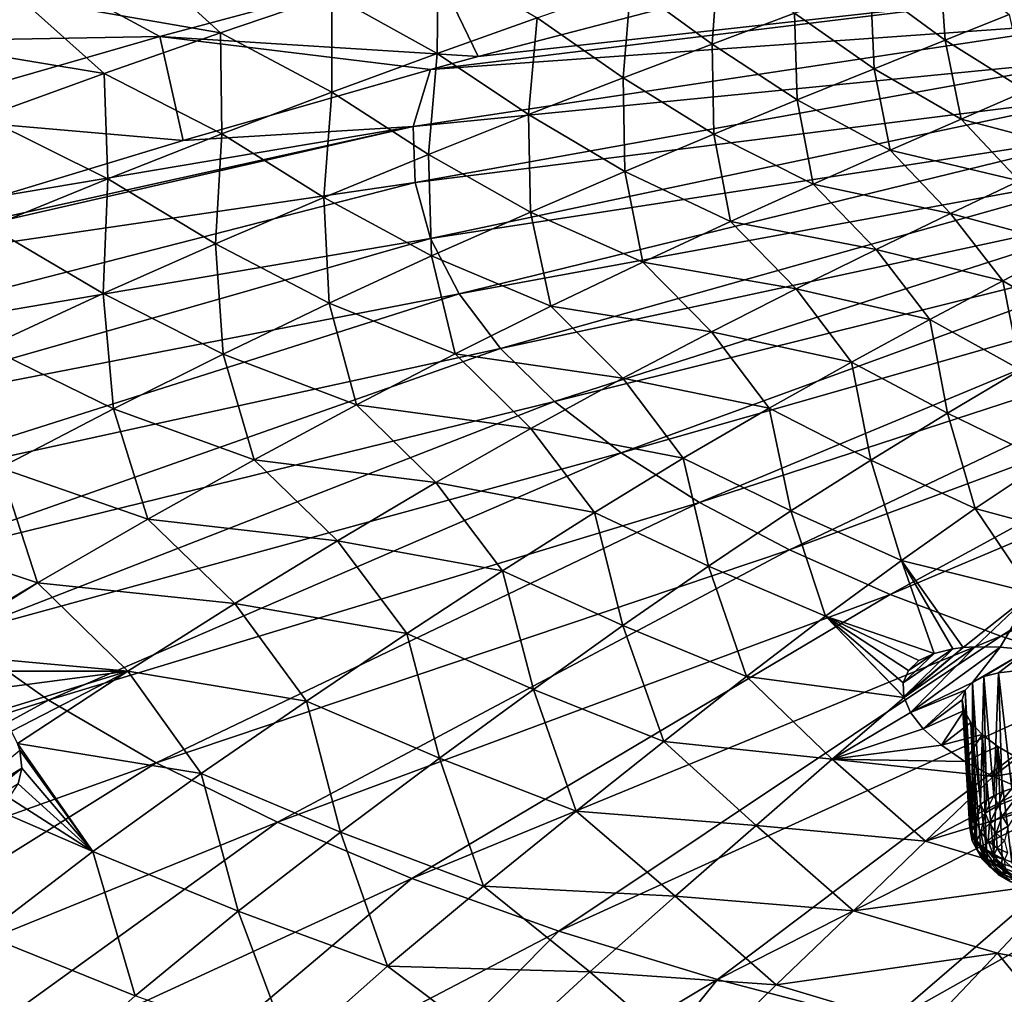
# Model space of a CAD drawing. Header units: metres. Extents: x -90 to 304, y -90 to 74.
# Tile 343 of 570: x 212 to 223, y 13 to 24. Entities that reach past the tile are written whole.
import ezdxf

# ---------------------------------------------------------------- set-up
doc = ezdxf.new("R2010")
doc.units = ezdxf.units.M
doc.layers.add('solid_21662050_350', color=7, linetype='CONTINUOUS')

msp = doc.modelspace()

# ---------------------------------------------------------------- linework, layer by layer
at = {"layer": 'solid_21662050_350'}
for points in [[(209.975204, 24.575396, 129.282242), (212.329346, 24.106943, 128.101486), (210.930481, 23.647974, 129.577866)], [(212.329346, 24.106943, 128.101486), (213.678497, 24.53549, 126.641418), (214.577728, 23.715925, 126.800354)], [(212.447021, 24.463339, 177.404968), (213.89949, 23.67498, 180.861389), (216.962845, 24.494242, 179.924774)], [(213.678497, 24.53549, 126.641418), (215.827286, 24.140425, 125.279594), (214.577728, 23.715925, 126.800354)], [(216.962845, 24.494242, 179.924774), (213.89949, 23.67498, 180.861389), (217.466492, 23.448236, 183.393311)], [(215.827286, 24.140425, 125.279594), (217.016418, 24.534184, 123.746178), (217.005692, 23.482367, 124.981613)], [(216.962845, 24.494242, 179.924774), (217.466492, 23.448236, 183.393311), (220.032166, 24.121723, 182.519592)], [(217.016418, 24.534184, 123.746178), (218.124649, 23.883327, 123.401649), (217.005692, 23.482367, 124.981613)], [(219.176468, 24.252684, 121.795143), (220.155563, 24.591873, 120.146263), (220.085999, 23.587759, 121.613144)], [(220.155563, 24.591873, 120.146263), (221.009369, 23.933836, 119.923691), (220.085999, 23.587759, 121.613144)], [(221.858688, 24.25013, 118.177849), (222.631683, 24.538891, 116.35762), (222.695038, 23.630932, 117.867134)], [(222.631683, 24.538891, 116.35762), (223.414108, 23.92115, 116.01725), (222.695038, 23.630932, 117.867134)], [(207.913971, 24.308016, 174.687805), (209.394592, 23.592493, 178.265228), (212.447021, 24.463339, 177.404968)], [(212.447021, 24.463339, 177.404968), (209.394592, 23.592493, 178.265228), (213.89949, 23.67498, 180.861389)], [(224.683243, 24.252226, 183.82489), (217.466492, 23.448236, 183.393311), (216.932816, 23.301943, 183.573151)], [(224.528519, 23.840334, 184.968964), (224.683243, 24.252226, 183.82489), (216.932816, 23.301943, 183.573151)], [(224.683243, 24.252226, 183.82489), (220.032166, 24.121723, 182.519592), (217.466492, 23.448236, 183.393311)], [(218.124649, 23.883327, 123.401649), (219.176468, 24.252684, 121.795143), (219.091019, 23.209686, 123.264061)], [(219.176468, 24.252684, 121.795143), (220.085999, 23.587759, 121.613144), (219.091019, 23.209686, 123.264061)], [(221.009369, 23.933836, 119.923691), (221.858688, 24.25013, 118.177849), (221.902832, 23.31197, 119.646957)], [(221.858688, 24.25013, 118.177849), (222.695038, 23.630932, 117.867134), (221.902832, 23.31197, 119.646957)], [(210.930481, 23.647974, 129.577866), (212.329346, 24.106943, 128.101486), (213.274551, 23.259659, 128.323959)], [(212.329346, 24.106943, 128.101486), (214.577728, 23.715925, 126.800354), (213.274551, 23.259659, 128.323959)], [(214.577728, 23.715925, 126.800354), (215.827286, 24.140425, 125.279594), (215.826767, 23.048801, 126.54921)], [(215.827286, 24.140425, 125.279594), (217.005692, 23.482367, 124.981613), (215.826767, 23.048801, 126.54921)], [(224.528519, 23.840334, 184.968964), (216.932816, 23.301943, 183.573151), (216.736313, 22.665174, 185.309174)], [(224.470154, 23.425592, 186.120941), (224.528519, 23.840334, 184.968964), (216.736313, 22.665174, 185.309174)], [(217.005692, 23.482367, 124.981613), (218.124649, 23.883327, 123.401649), (218.029633, 22.798058, 124.891731)], [(218.124649, 23.883327, 123.401649), (219.091019, 23.209686, 123.264061), (218.029633, 22.798058, 124.891731)], [(220.085999, 23.587759, 121.613144), (221.009369, 23.933836, 119.923691), (221.039063, 22.961952, 121.374046)], [(221.009369, 23.933836, 119.923691), (221.902832, 23.31197, 119.646957), (221.039063, 22.961952, 121.374046)], [(222.695038, 23.630932, 117.867134), (223.414108, 23.92115, 116.01725), (223.603607, 23.064171, 117.394646)], [(213.274551, 23.259659, 128.323959), (214.577728, 23.715925, 126.800354), (214.595078, 22.581636, 128.118591)], [(214.577728, 23.715925, 126.800354), (215.826767, 23.048801, 126.54921), (214.595078, 22.581636, 128.118591)], [(209.394592, 23.592493, 178.265228), (210.852127, 22.795641, 181.759399), (213.89949, 23.67498, 180.861389)], [(213.89949, 23.67498, 180.861389), (210.852127, 22.795641, 181.759399), (214.161377, 22.508801, 184.493317)], [(210.930481, 23.647974, 129.577866), (213.274551, 23.259659, 128.323959), (211.923615, 22.770134, 129.865738)], [(213.89949, 23.67498, 180.861389), (216.932816, 23.301943, 183.573151), (217.466492, 23.448236, 183.393311)], [(213.89949, 23.67498, 180.861389), (214.161377, 22.508801, 184.493317), (216.932816, 23.301943, 183.573151)], [(221.902832, 23.31197, 119.646957), (222.695038, 23.630932, 117.867134), (222.876755, 22.74749, 119.205299)], [(222.695038, 23.630932, 117.867134), (223.603607, 23.064171, 117.394646), (222.876755, 22.74749, 119.205299)], [(219.091019, 23.209686, 123.264061), (220.085999, 23.587759, 121.613144), (220.105453, 22.578577, 123.065681)], [(220.085999, 23.587759, 121.613144), (221.039063, 22.961952, 121.374046), (220.105453, 22.578577, 123.065681)], [(215.826767, 23.048801, 126.54921), (217.005692, 23.482367, 124.981613), (216.909409, 22.351858, 126.5093)], [(224.470154, 23.425592, 186.120941), (216.736313, 22.665174, 185.309174), (216.760025, 22.03553, 187.05809)], [(224.508545, 23.010584, 187.273682), (224.470154, 23.425592, 186.120941), (216.760025, 22.03553, 187.05809)], [(217.005692, 23.482367, 124.981613), (218.029633, 22.798058, 124.891731), (216.909409, 22.351858, 126.5093)], [(216.736313, 22.665174, 185.309174), (216.932816, 23.301943, 183.573151), (214.161377, 22.508801, 184.493317)], [(221.039063, 22.961952, 121.374046), (221.902832, 23.31197, 119.646957), (222.081726, 22.399189, 120.965454)], [(221.902832, 23.31197, 119.646957), (222.876755, 22.74749, 119.205299), (222.081726, 22.399189, 120.965454)], [(211.923615, 22.770134, 129.865738), (213.274551, 23.259659, 128.323959), (213.317413, 22.079727, 129.703827)], [(213.274551, 23.259659, 128.323959), (214.595078, 22.581636, 128.118591), (213.317413, 22.079727, 129.703827)], [(218.029633, 22.798058, 124.891731), (219.091019, 23.209686, 123.264061), (219.106461, 22.160126, 124.736794)], [(219.091019, 23.209686, 123.264061), (220.105453, 22.578577, 123.065681), (219.106461, 22.160126, 124.736794)], [(222.876755, 22.74749, 119.205299), (223.603607, 23.064171, 117.394646), (224.229904, 22.390064, 117.731979)], [(214.595078, 22.581636, 128.118591), (215.826767, 23.048801, 126.54921), (215.737976, 21.870089, 128.129837)], [(215.826767, 23.048801, 126.54921), (216.909409, 22.351858, 126.5093), (215.737976, 21.870089, 128.129837)], [(224.508545, 23.010584, 187.273682), (216.760025, 22.03553, 187.05809), (216.932022, 21.408533, 188.799637)], [(224.643433, 22.597893, 188.419968), (224.508545, 23.010584, 187.273682), (216.932022, 21.408533, 188.799637)], [(220.105453, 22.578577, 123.065681), (221.039063, 22.961952, 121.374046), (221.219498, 22.016926, 122.69162)], [(221.039063, 22.961952, 121.374046), (222.081726, 22.399189, 120.965454), (221.219498, 22.016926, 122.69162)], [(210.852127, 22.795641, 181.759399), (212.0896, 21.87879, 185.166809), (214.161377, 22.508801, 184.493317)], [(211.923615, 22.770134, 129.865738), (213.317413, 22.079727, 129.703827), (211.99585, 21.540131, 131.318268)], [(216.909409, 22.351858, 126.5093), (218.029633, 22.798058, 124.891731), (218.049866, 21.705547, 126.399551)], [(218.029633, 22.798058, 124.891731), (219.106461, 22.160126, 124.736794), (218.049866, 21.705547, 126.399551)], [(222.081726, 22.399189, 120.965454), (222.876755, 22.74749, 119.205299), (223.526779, 22.057447, 119.576263)], [(222.876755, 22.74749, 119.205299), (224.229904, 22.390064, 117.731979), (223.526779, 22.057447, 119.576263)], [(216.736313, 22.665174, 185.309174), (209.638168, 21.091524, 185.949036), (209.097946, 20.911812, 186.119507)], [(216.760025, 22.03553, 187.05809), (216.736313, 22.665174, 185.309174), (209.097946, 20.911812, 186.119507)], [(216.736313, 22.665174, 185.309174), (212.0896, 21.87879, 185.166809), (209.638168, 21.091524, 185.949036)], [(216.736313, 22.665174, 185.309174), (214.161377, 22.508801, 184.493317), (212.0896, 21.87879, 185.166809)], [(213.317413, 22.079727, 129.703827), (214.595078, 22.581636, 128.118591), (214.52269, 21.351681, 129.766373)], [(214.595078, 22.581636, 128.118591), (215.737976, 21.870089, 128.129837), (214.52269, 21.351681, 129.766373)], [(224.643433, 22.597893, 188.419968), (216.932022, 21.408533, 188.799637), (217.251205, 20.788187, 190.52272)], [(224.873993, 22.190092, 189.552689), (224.643433, 22.597893, 188.419968), (217.251205, 20.788187, 190.52272)], [(219.106461, 22.160126, 124.736794), (220.105453, 22.578577, 123.065681), (220.293167, 21.598743, 124.398666)], [(220.105453, 22.578577, 123.065681), (221.219498, 22.016926, 122.69162), (220.293167, 21.598743, 124.398666)], [(221.219498, 22.016926, 122.69162), (222.081726, 22.399189, 120.965454), (222.757446, 21.690769, 121.37793)], [(222.081726, 22.399189, 120.965454), (223.526779, 22.057447, 119.576263), (222.757446, 21.690769, 121.37793)], [(215.737976, 21.870089, 128.129837), (216.909409, 22.351858, 126.5093), (216.943649, 21.213837, 128.065964)], [(216.909409, 22.351858, 126.5093), (218.049866, 21.705547, 126.399551), (216.943649, 21.213837, 128.065964)], [(224.873993, 22.190092, 189.552689), (217.251205, 20.788187, 190.52272), (217.71553, 20.178452, 192.216324)], [(225.198776, 21.789719, 190.664764), (224.873993, 22.190092, 189.552689), (217.71553, 20.178452, 192.216324)], [(211.99585, 21.540131, 131.318268), (213.317413, 22.079727, 129.703827), (213.265945, 20.794134, 131.43132)], [(213.317413, 22.079727, 129.703827), (214.52269, 21.351681, 129.766373), (213.265945, 20.794134, 131.43132)], [(218.049866, 21.705547, 126.399551), (219.106461, 22.160126, 124.736794), (219.310257, 21.143513, 126.097977)], [(219.106461, 22.160126, 124.736794), (220.293167, 21.598743, 124.398666), (219.310257, 21.143513, 126.097977)], [(216.760025, 22.03553, 187.05809), (209.097946, 20.911812, 186.119507), (209.203293, 20.094131, 188.364426)], [(216.932022, 21.408533, 188.799637), (216.760025, 22.03553, 187.05809), (209.203293, 20.094131, 188.364426)], [(220.293167, 21.598743, 124.398666), (221.219498, 22.016926, 122.69162), (221.922485, 21.287569, 123.153343)], [(221.219498, 22.016926, 122.69162), (222.757446, 21.690769, 121.37793), (221.922485, 21.287569, 123.153343)], [(222.757446, 21.690769, 121.37793), (223.526779, 22.057447, 119.576263), (224.099228, 21.328339, 120.279106)], [(214.52269, 21.351681, 129.766373), (215.737976, 21.870089, 128.129837), (215.795654, 20.68396, 129.748062)], [(215.737976, 21.870089, 128.129837), (216.943649, 21.213837, 128.065964), (215.795654, 20.68396, 129.748062)], [(225.198776, 21.789719, 190.664764), (217.71553, 20.178452, 192.216324), (218.322052, 19.583212, 193.869659)], [(225.615753, 21.399271, 191.749268), (225.198776, 21.789719, 190.664764), (218.322052, 19.583212, 193.869659)], [(216.943649, 21.213837, 128.065964), (218.049866, 21.705547, 126.399551), (218.278931, 20.650219, 127.800468)], [(218.049866, 21.705547, 126.399551), (219.310257, 21.143513, 126.097977), (218.278931, 20.650219, 127.800468)], [(221.922485, 21.287569, 123.153343), (222.757446, 21.690769, 121.37793), (223.34317, 20.934319, 122.130913)], [(222.757446, 21.690769, 121.37793), (224.099228, 21.328339, 120.279106), (223.34317, 20.934319, 122.130913)], [(211.99585, 21.540131, 131.318268), (213.265945, 20.794134, 131.43132), (211.965683, 20.193691, 133.136536)], [(219.310257, 21.143513, 126.097977), (220.293167, 21.598743, 124.398666), (221.026276, 20.846033, 124.916077)], [(220.293167, 21.598743, 124.398666), (221.922485, 21.287569, 123.153343), (221.026276, 20.846033, 124.916077)], [(216.932022, 21.408533, 188.799637), (209.203293, 20.094131, 188.364426), (209.536026, 19.290947, 190.595352)], [(217.251205, 20.788187, 190.52272), (216.932022, 21.408533, 188.799637), (209.536026, 19.290947, 190.595352)], [(225.615753, 21.399271, 191.749268), (218.322052, 19.583212, 193.869659), (219.066879, 19.006271, 195.472183)], [(226.122345, 21.021177, 192.799469), (225.615753, 21.399271, 191.749268), (219.066879, 19.006271, 195.472183)], [(213.265945, 20.794134, 131.43132), (214.52269, 21.351681, 129.766373), (214.609009, 20.113865, 131.457352)], [(214.52269, 21.351681, 129.766373), (215.795654, 20.68396, 129.748062), (214.609009, 20.113865, 131.457352)], [(223.34317, 20.934319, 122.130913), (224.099228, 21.328339, 120.279106), (224.302933, 20.376575, 122.123322)], [(215.795654, 20.68396, 129.748062), (216.943649, 21.213837, 128.065964), (217.207291, 20.117838, 129.517059)], [(216.943649, 21.213837, 128.065964), (218.278931, 20.650219, 127.800468), (217.207291, 20.117838, 129.517059)], [(221.026276, 20.846033, 124.916077), (221.922485, 21.287569, 123.153343), (222.523392, 20.50054, 123.96595)], [(221.922485, 21.287569, 123.153343), (223.34317, 20.934319, 122.130913), (222.523392, 20.50054, 123.96595)], [(218.278931, 20.650219, 127.800468), (219.310257, 21.143513, 126.097977), (220.077194, 20.365036, 126.676674)], [(219.310257, 21.143513, 126.097977), (221.026276, 20.846033, 124.916077), (220.077194, 20.365036, 126.676674)], [(226.122345, 21.021177, 192.799469), (219.066879, 19.006271, 195.472183), (219.945282, 18.451309, 197.013641)], [(226.715378, 20.657795, 193.808807), (226.122345, 21.021177, 192.799469), (219.945282, 18.451309, 197.013641)], [(222.523392, 20.50054, 123.96595), (223.34317, 20.934319, 122.130913), (223.540314, 19.936148, 123.996384)], [(223.34317, 20.934319, 122.130913), (224.302933, 20.376575, 122.123322), (223.540314, 19.936148, 123.996384)], [(217.251205, 20.788187, 190.52272), (209.536026, 19.290947, 190.595352), (210.051041, 18.498878, 192.79541)], [(217.71553, 20.178452, 192.216324), (217.251205, 20.788187, 190.52272), (210.051041, 18.498878, 192.79541)], [(211.965683, 20.193691, 133.136536), (213.265945, 20.794134, 131.43132), (213.380737, 19.500179, 133.204758)], [(213.265945, 20.794134, 131.43132), (214.609009, 20.113865, 131.457352), (213.380737, 19.500179, 133.204758)], [(220.077194, 20.365036, 126.676674), (221.026276, 20.846033, 124.916077), (221.647003, 20.025486, 125.795761)], [(221.026276, 20.846033, 124.916077), (222.523392, 20.50054, 123.96595), (221.647003, 20.025486, 125.795761)], [(214.609009, 20.113865, 131.457352), (215.795654, 20.68396, 129.748062), (216.100311, 19.544832, 131.258423)], [(215.795654, 20.68396, 129.748062), (217.207291, 20.117838, 129.517059), (216.100311, 19.544832, 131.258423)], [(217.207291, 20.117838, 129.517059), (218.278931, 20.650219, 127.800468), (219.083862, 19.843489, 128.445557)], [(218.278931, 20.650219, 127.800468), (220.077194, 20.365036, 126.676674), (219.083862, 19.843489, 128.445557)], [(226.715378, 20.657795, 193.808807), (219.945282, 18.451309, 197.013641), (220.951645, 17.921864, 198.484238)], [(227.391174, 20.311388, 194.770981), (226.715378, 20.657795, 193.808807), (220.951645, 17.921864, 198.484238)], [(221.647003, 20.025486, 125.795761), (222.523392, 20.50054, 123.96595), (222.724213, 19.453392, 125.866806)], [(222.523392, 20.50054, 123.96595), (223.540314, 19.936148, 123.996384), (222.724213, 19.453392, 125.866806)], [(219.083862, 19.843489, 128.445557), (220.077194, 20.365036, 126.676674), (220.723145, 19.507963, 127.630424)], [(220.077194, 20.365036, 126.676674), (221.647003, 20.025486, 125.795761), (220.723145, 19.507963, 127.630424)], [(227.391174, 20.311388, 194.770981), (220.951645, 17.921864, 198.484238), (222.079544, 17.421318, 199.874557)], [(228.145523, 19.984114, 195.680023), (227.391174, 20.311388, 194.770981), (222.079544, 17.421318, 199.874557)], [(211.965683, 20.193691, 133.136536), (213.380737, 19.500179, 133.204758), (212.107422, 18.839445, 135.001175)], [(217.71553, 20.178452, 192.216324), (210.051041, 18.498878, 192.79541), (210.745239, 17.722662, 194.951431)], [(218.322052, 19.583212, 193.869659), (217.71553, 20.178452, 192.216324), (210.745239, 17.722662, 194.951431)], [(213.380737, 19.500179, 133.204758), (214.609009, 20.113865, 131.457352), (214.954712, 18.928312, 133.034546)], [(214.609009, 20.113865, 131.457352), (216.100311, 19.544832, 131.258423), (214.954712, 18.928312, 133.034546)], [(216.100311, 19.544832, 131.258423), (217.207291, 20.117838, 129.517059), (218.054672, 19.280273, 130.233093)], [(217.207291, 20.117838, 129.517059), (219.083862, 19.843489, 128.445557), (218.054672, 19.280273, 130.233093)], [(220.723145, 19.507963, 127.630424), (221.647003, 20.025486, 125.795761), (221.8638, 18.927057, 127.743935)], [(221.647003, 20.025486, 125.795761), (222.724213, 19.453392, 125.866806), (221.8638, 18.927057, 127.743935)], [(228.145523, 19.984114, 195.680023), (222.079544, 17.421318, 199.874557), (223.321777, 16.952862, 201.175735)], [(228.973709, 19.678011, 196.530258), (228.145523, 19.984114, 195.680023), (223.321777, 16.952862, 201.175735)], [(222.724213, 19.453392, 125.866806), (223.540314, 19.936148, 123.996384), (223.829346, 18.915709, 125.932869)], [(218.054672, 19.280273, 130.233093), (219.083862, 19.843489, 128.445557), (219.760971, 18.946777, 129.480026)], [(219.083862, 19.843489, 128.445557), (220.723145, 19.507963, 127.630424), (219.760971, 18.946777, 129.480026)], [(228.973709, 19.678011, 196.530258), (223.321777, 16.952862, 201.175735), (224.670441, 16.519485, 202.379486)], [(218.322052, 19.583212, 193.869659), (210.745239, 17.722662, 194.951431), (211.614502, 16.966946, 197.050522)], [(219.066879, 19.006271, 195.472183), (218.322052, 19.583212, 193.869659), (211.614502, 16.966946, 197.050522)], [(214.954712, 18.928312, 133.034546), (216.100311, 19.544832, 131.258423), (216.991547, 18.673477, 132.049286)], [(216.100311, 19.544832, 131.258423), (218.054672, 19.280273, 130.233093), (216.991547, 18.673477, 132.049286)], [(212.107422, 18.839445, 135.001175), (213.380737, 19.500179, 133.204758), (213.765884, 18.265171, 134.855347)], [(213.380737, 19.500179, 133.204758), (214.954712, 18.928312, 133.034546), (213.765884, 18.265171, 134.855347)], [(219.760971, 18.946777, 129.480026), (220.723145, 19.507963, 127.630424), (220.968231, 18.355888, 129.637115)], [(220.723145, 19.507963, 127.630424), (221.8638, 18.927057, 127.743935), (220.968231, 18.355888, 129.637115)], [(221.8638, 18.927057, 127.743935), (222.724213, 19.453392, 125.866806), (223.034485, 18.382074, 127.849274)], [(222.724213, 19.453392, 125.866806), (223.829346, 18.915709, 125.932869), (223.034485, 18.382074, 127.849274)], [(216.991547, 18.673477, 132.049286), (218.054672, 19.280273, 130.233093), (218.76738, 18.34053, 131.354523)], [(218.054672, 19.280273, 130.233093), (219.760971, 18.946777, 129.480026), (218.76738, 18.34053, 131.354523)], [(219.066879, 19.006271, 195.472183), (211.614502, 16.966946, 197.050522), (212.653595, 16.236248, 199.080109)], [(219.945282, 18.451309, 197.013641), (219.066879, 19.006271, 195.472183), (212.653595, 16.236248, 199.080109)], [(213.765884, 18.265171, 134.855347), (214.954712, 18.928312, 133.034546), (215.888855, 18.020235, 133.903564)], [(214.954712, 18.928312, 133.034546), (216.991547, 18.673477, 132.049286), (215.888855, 18.020235, 133.903564)], [(218.76738, 18.34053, 131.354523), (219.760971, 18.946777, 129.480026), (220.044281, 17.738462, 131.555573)], [(219.760971, 18.946777, 129.480026), (220.968231, 18.355888, 129.637115), (220.044281, 17.738462, 131.555573)], [(220.968231, 18.355888, 129.637115), (221.8638, 18.927057, 127.743935), (222.207733, 17.802622, 129.782578)], [(221.8638, 18.927057, 127.743935), (223.034485, 18.382074, 127.849274), (222.207733, 17.802622, 129.782578)], [(223.034485, 18.382074, 127.849274), (223.829346, 18.915709, 125.932869), (224.414734, 18.010099, 127.466377)], [(210.785858, 18.128193, 136.857498), (212.107422, 18.839445, 135.001175), (212.529236, 17.552303, 136.730698)], [(212.107422, 18.839445, 135.001175), (213.765884, 18.265171, 134.855347), (212.529236, 17.552303, 136.730698)], [(215.888855, 18.020235, 133.903564), (216.991547, 18.673477, 132.049286), (217.738052, 17.686771, 133.26326)], [(216.991547, 18.673477, 132.049286), (218.76738, 18.34053, 131.354523), (217.738052, 17.686771, 133.26326)], [(219.945282, 18.451309, 197.013641), (212.653595, 16.236248, 199.080109), (213.856308, 15.534944, 201.028061)], [(220.951645, 17.921864, 198.484238), (219.945282, 18.451309, 197.013641), (213.856308, 15.534944, 201.028061)], [(217.738052, 17.686771, 133.26326), (218.76738, 18.34053, 131.354523), (219.086487, 17.072525, 133.507965)], [(218.76738, 18.34053, 131.354523), (220.044281, 17.738462, 131.555573), (219.086487, 17.072525, 133.507965)], [(220.044281, 17.738462, 131.555573), (220.968231, 18.355888, 129.637115), (221.35556, 17.175903, 131.741348)], [(220.968231, 18.355888, 129.637115), (222.207733, 17.802622, 129.782578), (221.35556, 17.175903, 131.741348)], [(222.207733, 17.802622, 129.782578), (223.034485, 18.382074, 127.849274), (223.670532, 17.440031, 129.416214)], [(223.034485, 18.382074, 127.849274), (224.414734, 18.010099, 127.466377), (223.670532, 17.440031, 129.416214)], [(212.529236, 17.552303, 136.730698), (213.765884, 18.265171, 134.855347), (214.740494, 17.317633, 135.805389)], [(213.765884, 18.265171, 134.855347), (215.888855, 18.020235, 133.903564), (214.740494, 17.317633, 135.805389)], [(210.785858, 18.128193, 136.857498), (212.529236, 17.552303, 136.730698), (211.246536, 16.787813, 138.668015)], [(214.740494, 17.317633, 135.805389), (215.888855, 18.020235, 133.903564), (216.665192, 16.982727, 135.215408)], [(215.888855, 18.020235, 133.903564), (217.738052, 17.686771, 133.26326), (216.665192, 16.982727, 135.215408)], [(220.951645, 17.921864, 198.484238), (213.856308, 15.534944, 201.028061), (215.215454, 14.867227, 202.882721)], [(222.079544, 17.421318, 199.874557), (220.951645, 17.921864, 198.484238), (215.215454, 14.867227, 202.882721)], [(222.572479, 16.760155, 131.76416), (221.35556, 17.175903, 131.741348), (222.207733, 17.802622, 129.782578)], [(222.207733, 17.802622, 129.782578), (223.670532, 17.440031, 129.416214), (222.89946, 16.82646, 131.384445)], [(222.78363, 16.811625, 131.500488), (222.207733, 17.802622, 129.782578), (222.89946, 16.82646, 131.384445)], [(222.78363, 16.811625, 131.500488), (222.572479, 16.760155, 131.76416), (222.207733, 17.802622, 129.782578)], [(216.665192, 16.982727, 135.215408), (217.738052, 17.686771, 133.26326), (218.085571, 16.355566, 135.502808)], [(217.738052, 17.686771, 133.26326), (219.086487, 17.072525, 133.507965), (218.085571, 16.355566, 135.502808)], [(219.086487, 17.072525, 133.507965), (220.044281, 17.738462, 131.555573), (220.471375, 16.499846, 133.733612)], [(220.044281, 17.738462, 131.555573), (221.35556, 17.175903, 131.741348), (220.471375, 16.499846, 133.733612)], [(211.280457, 16.767967, 138.680908), (211.246536, 16.787813, 138.668015), (212.529236, 17.552303, 136.730698)], [(211.280457, 16.767967, 138.680908), (212.529236, 17.552303, 136.730698), (213.54071, 16.562748, 137.764191)], [(212.529236, 17.552303, 136.730698), (214.740494, 17.317633, 135.805389), (213.54071, 16.562748, 137.764191)], [(223.03096, 16.835081, 131.270386), (222.89946, 16.82646, 131.384445), (223.670532, 17.440031, 129.416214)], [(223.312332, 16.831081, 131.075226), (223.03096, 16.835081, 131.270386), (223.670532, 17.440031, 129.416214)], [(223.628418, 16.799442, 130.916626), (223.312332, 16.831081, 131.075226), (223.670532, 17.440031, 129.416214)], [(213.54071, 16.562748, 137.764191), (214.740494, 17.317633, 135.805389), (215.540955, 16.225628, 137.220093)], [(214.740494, 17.317633, 135.805389), (216.665192, 16.982727, 135.215408), (215.540955, 16.225628, 137.220093)], [(222.079544, 17.421318, 199.874557), (215.215454, 14.867227, 202.882721), (216.7229, 14.237094, 204.63298)], [(223.321777, 16.952862, 201.175735), (222.079544, 17.421318, 199.874557), (216.7229, 14.237094, 204.63298)], [(222.235504, 16.265394, 133.075882), (220.471375, 16.499846, 133.733612), (221.35556, 17.175903, 131.741348)], [(222.233688, 16.272654, 133.061295), (222.235504, 16.265394, 133.075882), (221.35556, 17.175903, 131.741348)], [(222.226517, 16.430887, 132.72197), (222.233688, 16.272654, 133.061295), (221.35556, 17.175903, 131.741348)], [(222.284302, 16.56793, 132.384796), (222.226517, 16.430887, 132.72197), (221.35556, 17.175903, 131.741348)], [(222.403198, 16.679049, 132.060532), (222.284302, 16.56793, 132.384796), (221.35556, 17.175903, 131.741348)], [(222.572479, 16.760155, 131.76416), (222.403198, 16.679049, 132.060532), (221.35556, 17.175903, 131.741348)], [(218.085571, 16.355566, 135.502808), (219.086487, 17.072525, 133.507965), (219.54451, 15.772181, 135.767258)], [(219.086487, 17.072525, 133.507965), (220.471375, 16.499846, 133.733612), (219.54451, 15.772181, 135.767258)], [(212.653595, 16.236248, 199.080109), (211.614502, 16.966946, 197.050522), (205.1819, 13.870732, 200.412933)], [(215.540955, 16.225628, 137.220093), (216.665192, 16.982727, 135.215408), (217.032288, 15.585068, 137.548584)], [(216.665192, 16.982727, 135.215408), (218.085571, 16.355566, 135.502808), (217.032288, 15.585068, 137.548584)], [(223.321777, 16.952862, 201.175735), (216.7229, 14.237094, 204.63298), (218.369614, 13.648315, 206.268372)], [(224.670441, 16.519485, 202.379486), (223.321777, 16.952862, 201.175735), (218.369614, 13.648315, 206.268372)], [(211.593796, 16.562637, 138.83786), (211.280457, 16.767967, 138.680908), (213.54071, 16.562748, 137.764191)], [(222.78363, 16.811625, 131.500488), (222.233688, 16.272654, 133.061295), (222.226517, 16.430887, 132.72197)], [(222.78363, 16.811625, 131.500488), (222.226517, 16.430887, 132.72197), (222.572479, 16.760155, 131.76416)], [(222.233688, 16.272654, 133.061295), (222.89946, 16.82646, 131.384445), (222.235504, 16.265394, 133.075882)], [(222.78363, 16.811625, 131.500488), (222.89946, 16.82646, 131.384445), (222.233688, 16.272654, 133.061295)], [(222.235504, 16.265394, 133.075882), (222.89946, 16.82646, 131.384445), (223.03096, 16.835081, 131.270386)], [(222.307922, 16.099049, 133.391357), (222.235504, 16.265394, 133.075882), (223.03096, 16.835081, 131.270386)], [(222.307922, 16.099049, 133.391357), (223.03096, 16.835081, 131.270386), (223.312332, 16.831081, 131.075226)], [(223.003418, 16.43581, 132.184235), (222.307922, 16.099049, 133.391357), (223.312332, 16.831081, 131.075226)], [(223.003418, 16.43581, 132.184235), (223.312332, 16.831081, 131.075226), (223.628418, 16.799442, 130.916626)], [(223.003418, 16.43581, 132.184235), (223.628418, 16.799442, 130.916626), (223.12973, 16.501364, 131.949875)], [(223.12973, 16.501364, 131.949875), (223.628418, 16.799442, 130.916626), (223.292404, 16.543896, 131.740402)], [(223.292404, 16.543896, 131.740402), (223.628418, 16.799442, 130.916626), (223.486343, 16.563978, 131.558319)], [(222.572479, 16.760155, 131.76416), (222.226517, 16.430887, 132.72197), (222.284302, 16.56793, 132.384796)], [(222.572479, 16.760155, 131.76416), (222.284302, 16.56793, 132.384796), (222.403198, 16.679049, 132.060532)], [(211.866058, 16.34104, 139.048737), (211.593796, 16.562637, 138.83786), (213.54071, 16.562748, 137.764191)], [(212.083771, 16.113558, 139.30397), (211.866058, 16.34104, 139.048737), (213.54071, 16.562748, 137.764191)], [(212.239044, 15.889045, 139.592468), (212.083771, 16.113558, 139.30397), (213.54071, 16.562748, 137.764191)], [(212.239044, 15.889045, 139.592468), (213.54071, 16.562748, 137.764191), (212.304092, 15.750549, 139.788742)], [(212.304092, 15.750549, 139.788742), (213.54071, 16.562748, 137.764191), (214.362396, 15.412581, 139.286713)], [(213.54071, 16.562748, 137.764191), (215.540955, 16.225628, 137.220093), (214.362396, 15.412581, 139.286713)], [(223.292404, 16.543896, 131.740402), (223.486343, 16.563978, 131.558319), (223.442581, 15.247878, 131.157547)], [(224.670441, 16.519485, 202.379486), (218.369614, 13.648315, 206.268372), (220.145767, 13.104414, 207.779114)], [(221.431335, 15.573821, 135.062515), (219.54451, 15.772181, 135.767258), (220.471375, 16.499846, 133.733612)], [(226.116898, 16.123955, 203.478119), (224.670441, 16.519485, 202.379486), (220.145767, 13.104414, 207.779114)], [(222.235504, 16.265394, 133.075882), (221.431335, 15.573821, 135.062515), (220.471375, 16.499846, 133.733612)], [(222.920639, 16.347429, 132.43837), (222.307922, 16.099049, 133.391357), (223.003418, 16.43581, 132.184235)], [(222.920639, 16.347429, 132.43837), (223.003418, 16.43581, 132.184235), (222.999039, 14.956961, 131.867859)], [(223.003418, 16.43581, 132.184235), (223.037964, 15.012636, 131.733963), (222.999039, 14.956961, 131.867859)], [(223.003418, 16.43581, 132.184235), (223.12973, 16.501364, 131.949875), (223.091827, 15.066186, 131.604446)], [(223.003418, 16.43581, 132.184235), (223.091827, 15.066186, 131.604446), (223.037964, 15.012636, 131.733963)], [(223.12973, 16.501364, 131.949875), (223.160034, 15.117023, 131.480728), (223.091827, 15.066186, 131.604446)], [(223.12973, 16.501364, 131.949875), (223.292404, 16.543896, 131.740402), (223.241852, 15.164592, 131.364182)], [(223.12973, 16.501364, 131.949875), (223.241852, 15.164592, 131.364182), (223.160034, 15.117023, 131.480728)], [(223.292404, 16.543896, 131.740402), (223.33638, 15.20837, 131.256058), (223.241852, 15.164592, 131.364182)], [(223.292404, 16.543896, 131.740402), (223.442581, 15.247878, 131.157547), (223.33638, 15.20837, 131.256058)], [(217.032288, 15.585068, 137.548584), (218.085571, 16.355566, 135.502808), (218.564301, 14.990641, 137.850189)], [(218.085571, 16.355566, 135.502808), (219.54451, 15.772181, 135.767258), (218.564301, 14.990641, 137.850189)], [(222.920639, 16.347429, 132.43837), (222.449173, 15.915501, 133.703125), (222.307922, 16.099049, 133.391357)], [(222.888702, 16.240179, 132.699341), (222.449173, 15.915501, 133.703125), (222.920639, 16.347429, 132.43837)], [(222.888702, 16.240179, 132.699341), (222.920639, 16.347429, 132.43837), (222.975494, 14.899769, 132.004669)], [(222.920639, 16.347429, 132.43837), (222.999039, 14.956961, 131.867859), (222.975494, 14.899769, 132.004669)], [(212.653595, 16.236248, 199.080109), (205.1819, 13.870732, 200.412933), (206.625946, 12.940554, 202.996597)], [(213.856308, 15.534944, 201.028061), (212.653595, 16.236248, 199.080109), (206.625946, 12.940554, 202.996597)], [(214.362396, 15.412581, 139.286713), (215.540955, 16.225628, 137.220093), (215.922607, 14.758396, 139.654037)], [(215.540955, 16.225628, 137.220093), (217.032288, 15.585068, 137.548584), (215.922607, 14.758396, 139.654037)], [(222.307922, 16.099049, 133.391357), (221.431335, 15.573821, 135.062515), (222.235504, 16.265394, 133.075882)], [(222.910034, 16.11871, 132.956573), (222.449173, 15.915501, 133.703125), (222.888702, 16.240179, 132.699341)], [(222.888702, 16.240179, 132.699341), (222.975494, 14.899769, 132.004669), (222.967575, 14.841689, 132.142883)], [(222.888702, 16.240179, 132.699341), (222.967575, 14.841689, 132.142883), (222.975357, 14.783356, 132.281021)], [(222.910034, 16.11871, 132.956573), (222.888702, 16.240179, 132.699341), (222.975357, 14.783356, 132.281021)], [(226.116898, 16.123955, 203.478119), (220.145767, 13.104414, 207.779114), (222.040695, 12.608644, 209.156174)], [(227.651947, 15.768793, 204.464615), (226.116898, 16.123955, 203.478119), (222.040695, 12.608644, 209.156174)], [(222.910034, 16.11871, 132.956573), (222.654297, 15.729908, 133.983932), (222.449173, 15.915501, 133.703125)], [(222.984634, 15.987532, 133.201645), (222.654297, 15.729908, 133.983932), (222.910034, 16.11871, 132.956573)], [(222.910034, 16.11871, 132.956573), (222.975357, 14.783356, 132.281021), (222.998779, 14.72541, 132.417526)], [(222.910034, 16.11871, 132.956573), (222.998779, 14.72541, 132.417526), (223.037567, 14.668485, 132.550934)], [(222.984634, 15.987532, 133.201645), (222.910034, 16.11871, 132.956573), (223.037567, 14.668485, 132.550934)], [(222.307922, 16.099049, 133.391357), (222.449173, 15.915501, 133.703125), (221.431335, 15.573821, 135.062515)], [(222.449173, 15.915501, 133.703125), (222.654297, 15.729908, 133.983932), (221.431335, 15.573821, 135.062515)], [(223.110977, 15.85167, 133.425995), (222.654297, 15.729908, 133.983932), (222.984634, 15.987532, 133.201645)], [(222.984634, 15.987532, 133.201645), (223.037567, 14.668485, 132.550934), (223.091293, 14.613205, 132.679779)], [(222.984634, 15.987532, 133.201645), (223.091293, 14.613205, 132.679779), (223.159378, 14.560176, 132.802628)], [(223.110977, 15.85167, 133.425995), (222.984634, 15.987532, 133.201645), (223.159378, 14.560176, 132.802628)], [(223.110977, 15.85167, 133.425995), (222.917282, 15.549612, 134.223404), (222.654297, 15.729908, 133.983932)], [(223.285446, 15.716613, 133.621078), (222.917282, 15.549612, 134.223404), (223.110977, 15.85167, 133.425995)], [(223.110977, 15.85167, 133.425995), (223.159378, 14.560176, 132.802628), (223.241089, 14.509978, 132.918167)], [(223.285446, 15.716613, 133.621078), (223.110977, 15.85167, 133.425995), (223.241089, 14.509978, 132.918167)], [(211.295227, 14.818692, 141.867798), (212.328934, 15.67457, 139.902679), (212.352737, 15.475412, 140.224503)], [(212.304092, 15.750549, 139.788742), (214.362396, 15.412581, 139.286713), (213.149002, 14.540161, 141.425735)], [(212.328934, 15.67457, 139.902679), (212.304092, 15.750549, 139.788742), (213.149002, 14.540161, 141.425735)], [(212.352737, 15.475412, 140.224503), (212.328934, 15.67457, 139.902679), (213.149002, 14.540161, 141.425735)], [(220.580032, 14.832603, 137.090958), (218.564301, 14.990641, 137.850189), (219.54451, 15.772181, 135.767258)], [(221.431335, 15.573821, 135.062515), (220.580032, 14.832603, 137.090958), (219.54451, 15.772181, 135.767258)], [(222.654297, 15.729908, 133.983932), (222.917282, 15.549612, 134.223404), (221.431335, 15.573821, 135.062515)], [(227.651947, 15.768793, 204.464615), (222.040695, 12.608644, 209.156174), (224.043106, 12.163971, 210.391296)], [(223.285446, 15.716613, 133.621078), (223.232498, 15.380362, 134.413513), (222.917282, 15.549612, 134.223404)], [(223.502335, 15.587913, 133.779068), (223.232498, 15.380362, 134.413513), (223.285446, 15.716613, 133.621078)], [(223.285446, 15.716613, 133.621078), (223.241089, 14.509978, 132.918167), (223.33551, 14.463162, 133.025101)], [(223.285446, 15.716613, 133.621078), (223.33551, 14.463162, 133.025101), (223.441605, 14.420241, 133.122269)], [(223.502335, 15.587913, 133.779068), (223.285446, 15.716613, 133.621078), (223.441605, 14.420241, 133.122269)], [(215.922607, 14.758396, 139.654037), (217.032288, 15.585068, 137.548584), (217.525696, 14.152828, 139.99057)], [(217.032288, 15.585068, 137.548584), (218.564301, 14.990641, 137.850189), (217.525696, 14.152828, 139.99057)], [(222.476715, 14.6541, 136.45256), (220.580032, 14.832603, 137.090958), (221.431335, 15.573821, 135.062515)], [(222.476715, 14.6541, 136.45256), (221.431335, 15.573821, 135.062515), (223.232498, 15.380362, 134.413513)], [(222.917282, 15.549612, 134.223404), (223.232498, 15.380362, 134.413513), (221.431335, 15.573821, 135.062515)], [(223.753754, 15.470889, 133.893219), (223.232498, 15.380362, 134.413513), (223.502335, 15.587913, 133.779068)], [(213.856308, 15.534944, 201.028061), (206.625946, 12.940554, 202.996597), (208.286102, 12.052719, 205.462662)], [(215.215454, 14.867227, 202.882721), (213.856308, 15.534944, 201.028061), (208.286102, 12.052719, 205.462662)], [(211.295227, 14.818692, 141.867798), (212.352737, 15.475412, 140.224503), (211.58783, 14.851213, 141.666595)], [(211.58783, 14.851213, 141.666595), (212.352737, 15.475412, 140.224503), (212.312241, 15.296606, 140.546936)], [(212.312241, 15.296606, 140.546936), (212.352737, 15.475412, 140.224503), (213.149002, 14.540161, 141.425735)], [(223.753754, 15.470889, 133.893219), (223.583313, 15.231248, 134.544235), (223.232498, 15.380362, 134.413513)], [(213.149002, 14.540161, 141.425735), (214.362396, 15.412581, 139.286713), (214.776993, 13.872344, 141.829193)], [(214.362396, 15.412581, 139.286713), (215.922607, 14.758396, 139.654037), (214.776993, 13.872344, 141.829193)], [(222.476715, 14.6541, 136.45256), (223.232498, 15.380362, 134.413513), (223.583313, 15.231248, 134.544235)], [(212.209839, 15.141565, 140.861557), (212.312241, 15.296606, 140.546936), (213.149002, 14.540161, 141.425735)], [(222.476715, 14.6541, 136.45256), (223.583313, 15.231248, 134.544235), (223.958557, 15.106299, 134.612198)], [(223.293686, 15.058645, 131.287964), (223.33638, 15.20837, 131.256058), (223.442581, 15.247878, 131.157547)], [(223.485184, 15.13286, 131.103271), (223.293686, 15.058645, 131.287964), (223.442581, 15.247878, 131.157547)], [(212.050644, 15.013911, 141.158554), (212.209839, 15.141565, 140.861557), (213.149002, 14.540161, 141.425735)], [(223.144699, 14.970735, 131.503265), (223.091827, 15.066186, 131.604446), (223.160034, 15.117023, 131.480728)], [(223.144699, 14.970735, 131.503265), (223.160034, 15.117023, 131.480728), (223.241852, 15.164592, 131.364182)], [(223.293686, 15.058645, 131.287964), (223.144699, 14.970735, 131.503265), (223.241852, 15.164592, 131.364182)], [(223.293686, 15.058645, 131.287964), (223.241852, 15.164592, 131.364182), (223.33638, 15.20837, 131.256058)], [(223.336639, 14.937135, 131.275269), (223.293686, 15.058645, 131.287964), (223.485184, 15.13286, 131.103271)], [(223.336639, 14.937135, 131.275269), (223.485184, 15.13286, 131.103271), (223.52034, 15.008333, 131.098099)], [(212.050644, 15.013911, 141.158554), (213.149002, 14.540161, 141.425735), (211.926804, 13.604785, 143.647934)], [(222.476715, 14.6541, 136.45256), (223.958557, 15.106299, 134.612198), (224.030594, 14.198051, 136.658707)], [(223.04393, 14.872506, 131.740921), (222.999039, 14.956961, 131.867859), (223.037964, 15.012636, 131.733963)], [(223.04393, 14.872506, 131.740921), (223.037964, 15.012636, 131.733963), (223.091827, 15.066186, 131.604446)], [(223.144699, 14.970735, 131.503265), (223.04393, 14.872506, 131.740921), (223.091827, 15.066186, 131.604446)], [(223.19371, 14.852798, 131.481827), (223.144699, 14.970735, 131.503265), (223.293686, 15.058645, 131.287964)], [(223.19371, 14.852798, 131.481827), (223.293686, 15.058645, 131.287964), (223.336639, 14.937135, 131.275269)], [(223.336639, 14.937135, 131.275269), (223.52034, 15.008333, 131.098099), (223.40181, 14.825708, 131.285583)], [(219.672607, 14.039583, 139.167648), (217.525696, 14.152828, 139.99057), (218.564301, 14.990641, 137.850189)], [(220.580032, 14.832603, 137.090958), (219.672607, 14.039583, 139.167648), (218.564301, 14.990641, 137.850189)], [(222.995255, 14.767734, 131.991806), (222.967575, 14.841689, 132.142883), (222.975494, 14.899769, 132.004669)], [(222.995255, 14.767734, 131.991806), (222.975494, 14.899769, 132.004669), (222.999039, 14.956961, 131.867859)], [(223.04393, 14.872506, 131.740921), (222.995255, 14.767734, 131.991806), (222.999039, 14.956961, 131.867859)], [(223.097031, 14.758562, 131.709824), (223.04393, 14.872506, 131.740921), (223.144699, 14.970735, 131.503265)], [(223.097031, 14.758562, 131.709824), (223.144699, 14.970735, 131.503265), (223.19371, 14.852798, 131.481827)], [(223.19371, 14.852798, 131.481827), (223.336639, 14.937135, 131.275269), (223.267883, 14.746686, 131.479126)], [(223.336639, 14.937135, 131.275269), (223.40181, 14.825708, 131.285583), (223.267883, 14.746686, 131.479126)], [(215.215454, 14.867227, 202.882721), (208.286102, 12.052719, 205.462662), (210.151642, 11.212976, 207.795135)], [(216.7229, 14.237094, 204.63298), (215.215454, 14.867227, 202.882721), (210.151642, 11.212976, 207.795135)], [(221.668167, 13.87676, 138.535477), (219.672607, 14.039583, 139.167648), (220.580032, 14.832603, 137.090958)], [(221.668167, 13.87676, 138.535477), (220.580032, 14.832603, 137.090958), (222.476715, 14.6541, 136.45256)], [(223.000549, 14.660445, 132.246246), (222.975357, 14.783356, 132.281021), (222.967575, 14.841689, 132.142883)], [(222.995255, 14.767734, 131.991806), (223.000549, 14.660445, 132.246246), (222.967575, 14.841689, 132.142883)], [(223.000549, 14.660445, 132.246246), (222.998779, 14.72541, 132.417526), (222.975357, 14.783356, 132.281021)], [(223.050339, 14.658049, 131.9505), (222.995255, 14.767734, 131.991806), (223.04393, 14.872506, 131.740921)], [(223.050339, 14.658049, 131.9505), (223.04393, 14.872506, 131.740921), (223.097031, 14.758562, 131.709824)], [(223.097031, 14.758562, 131.709824), (223.19371, 14.852798, 131.481827), (223.177307, 14.658389, 131.692749)], [(223.19371, 14.852798, 131.481827), (223.267883, 14.746686, 131.479126), (223.177307, 14.658389, 131.692749)], [(223.267883, 14.746686, 131.479126), (223.40181, 14.825708, 131.285583), (223.362274, 14.659516, 131.495346)], [(214.776993, 13.872344, 141.829193), (215.922607, 14.758396, 139.654037), (216.449799, 13.255746, 142.197952)], [(215.922607, 14.758396, 139.654037), (217.525696, 14.152828, 139.99057), (216.449799, 13.255746, 142.197952)], [(223.05542, 14.555121, 132.194611), (223.000549, 14.660445, 132.246246), (222.995255, 14.767734, 131.991806)], [(223.05542, 14.555121, 132.194611), (222.995255, 14.767734, 131.991806), (223.050339, 14.658049, 131.9505)], [(223.059616, 14.554762, 132.494492), (223.037567, 14.668485, 132.550934), (222.998779, 14.72541, 132.417526)], [(223.000549, 14.660445, 132.246246), (223.059616, 14.554762, 132.494492), (222.998779, 14.72541, 132.417526)], [(223.050339, 14.658049, 131.9505), (223.097031, 14.758562, 131.709824), (223.13356, 14.56421, 131.918259)], [(223.097031, 14.758562, 131.709824), (223.177307, 14.658389, 131.692749), (223.13356, 14.56421, 131.918259)], [(223.177307, 14.658389, 131.692749), (223.267883, 14.746686, 131.479126), (223.279373, 14.578705, 131.690857)], [(223.267883, 14.746686, 131.479126), (223.362274, 14.659516, 131.495346), (223.279373, 14.578705, 131.690857)], [(221.668167, 13.87676, 138.535477), (222.476715, 14.6541, 136.45256), (224.030594, 14.198051, 136.658707)], [(223.112076, 14.453735, 132.43277), (223.059616, 14.554762, 132.494492), (223.000549, 14.660445, 132.246246)], [(223.112076, 14.453735, 132.43277), (223.000549, 14.660445, 132.246246), (223.05542, 14.555121, 132.194611)], [(223.170166, 14.454747, 132.727005), (223.091293, 14.613205, 132.679779), (223.037567, 14.668485, 132.550934)], [(223.059616, 14.554762, 132.494492), (223.170166, 14.454747, 132.727005), (223.037567, 14.668485, 132.550934)], [(223.050339, 14.658049, 131.9505), (223.13356, 14.56421, 131.918259), (223.138321, 14.467769, 132.146988)], [(223.05542, 14.555121, 132.194611), (223.050339, 14.658049, 131.9505), (223.138321, 14.467769, 132.146988)], [(223.170166, 14.454747, 132.727005), (223.159378, 14.560176, 132.802628), (223.091293, 14.613205, 132.679779)], [(223.13356, 14.56421, 131.918259), (223.177307, 14.658389, 131.692749), (223.239334, 14.492512, 131.897247)], [(223.13356, 14.56421, 131.918259), (223.239334, 14.492512, 131.897247), (223.243698, 14.404247, 132.106583)], [(223.138321, 14.467769, 132.146988), (223.13356, 14.56421, 131.918259), (223.243698, 14.404247, 132.106583)], [(223.327957, 14.364244, 132.93483), (223.241089, 14.509978, 132.918167), (223.159378, 14.560176, 132.802628)], [(223.170166, 14.454747, 132.727005), (223.327957, 14.364244, 132.93483), (223.159378, 14.560176, 132.802628)], [(223.177307, 14.658389, 131.692749), (223.279373, 14.578705, 131.690857), (223.239334, 14.492512, 131.897247)], [(223.239334, 14.492512, 131.897247), (223.279373, 14.578705, 131.690857), (223.360565, 14.447763, 131.888885)], [(223.279373, 14.578705, 131.690857), (223.362274, 14.659516, 131.495346), (223.396378, 14.524858, 131.704285)], [(223.279373, 14.578705, 131.690857), (223.396378, 14.524858, 131.704285), (223.360565, 14.447763, 131.888885)], [(211.926804, 13.604785, 143.647934), (213.149002, 14.540161, 141.425735), (213.62294, 12.923542, 144.084366)], [(213.149002, 14.540161, 141.425735), (214.776993, 13.872344, 141.829193), (213.62294, 12.923542, 144.084366)], [(223.05542, 14.555121, 132.194611), (223.138321, 14.467769, 132.146988), (223.191406, 14.372772, 132.370132)], [(223.112076, 14.453735, 132.43277), (223.05542, 14.555121, 132.194611), (223.191406, 14.372772, 132.370132)], [(223.21814, 14.357785, 132.655823), (223.170166, 14.454747, 132.727005), (223.059616, 14.554762, 132.494492)], [(223.21814, 14.357785, 132.655823), (223.059616, 14.554762, 132.494492), (223.112076, 14.453735, 132.43277)], [(223.112076, 14.453735, 132.43277), (223.191406, 14.372772, 132.370132), (223.290787, 14.282869, 132.579132)], [(223.21814, 14.357785, 132.655823), (223.112076, 14.453735, 132.43277), (223.290787, 14.282869, 132.579132)], [(223.138321, 14.467769, 132.146988), (223.243698, 14.404247, 132.106583), (223.292282, 14.317304, 132.310822)], [(223.191406, 14.372772, 132.370132), (223.138321, 14.467769, 132.146988), (223.292282, 14.317304, 132.310822)], [(223.369522, 14.270961, 132.855194), (223.327957, 14.364244, 132.93483), (223.170166, 14.454747, 132.727005)], [(223.369522, 14.270961, 132.855194), (223.170166, 14.454747, 132.727005), (223.21814, 14.357785, 132.655823)], [(223.239334, 14.492512, 131.897247), (223.360565, 14.447763, 131.888885), (223.364471, 14.368816, 132.076111)], [(223.243698, 14.404247, 132.106583), (223.239334, 14.492512, 131.897247), (223.364471, 14.368816, 132.076111)], [(223.327957, 14.364244, 132.93483), (223.33551, 14.463162, 133.025101), (223.241089, 14.509978, 132.918167)], [(223.327957, 14.364244, 132.93483), (223.526947, 14.286728, 133.110001), (223.33551, 14.463162, 133.025101)], [(223.526947, 14.286728, 133.110001), (223.441605, 14.420241, 133.122269), (223.33551, 14.463162, 133.025101)], [(223.191406, 14.372772, 132.370132), (223.292282, 14.317304, 132.310822), (223.383224, 14.235023, 132.50209)], [(223.290787, 14.282869, 132.579132), (223.191406, 14.372772, 132.370132), (223.383224, 14.235023, 132.50209)], [(223.21814, 14.357785, 132.655823), (223.290787, 14.282869, 132.579132), (223.432632, 14.201516, 132.765945)], [(223.369522, 14.270961, 132.855194), (223.21814, 14.357785, 132.655823), (223.432632, 14.201516, 132.765945)], [(223.243698, 14.404247, 132.106583), (223.364471, 14.368816, 132.076111), (223.407928, 14.291053, 132.258789)], [(223.292282, 14.317304, 132.310822), (223.243698, 14.404247, 132.106583), (223.407928, 14.291053, 132.258789)], [(223.56041, 14.196597, 133.023239), (223.526947, 14.286728, 133.110001), (223.327957, 14.364244, 132.93483)], [(223.56041, 14.196597, 133.023239), (223.327957, 14.364244, 132.93483), (223.369522, 14.270961, 132.855194)], [(216.7229, 14.237094, 204.63298), (210.151642, 11.212976, 207.795135), (212.210464, 10.426764, 209.978928)], [(218.369614, 13.648315, 206.268372), (216.7229, 14.237094, 204.63298), (212.210464, 10.426764, 209.978928)], [(223.290787, 14.282869, 132.579132), (223.383224, 14.235023, 132.50209), (223.513046, 14.160568, 132.673065)], [(223.432632, 14.201516, 132.765945), (223.290787, 14.282869, 132.579132), (223.513046, 14.160568, 132.673065)], [(223.292282, 14.317304, 132.310822), (223.407928, 14.291053, 132.258789), (223.489273, 14.217459, 132.429871)], [(223.383224, 14.235023, 132.50209), (223.292282, 14.317304, 132.310822), (223.489273, 14.217459, 132.429871)], [(218.715546, 13.192511, 141.300217), (216.449799, 13.255746, 142.197952), (217.525696, 14.152828, 139.99057)], [(219.672607, 14.039583, 139.167648), (218.715546, 13.192511, 141.300217), (217.525696, 14.152828, 139.99057)], [(221.668167, 13.87676, 138.535477), (224.030594, 14.198051, 136.658707), (223.28125, 13.399151, 138.809616)], [(223.28125, 13.399151, 138.809616), (224.030594, 14.198051, 136.658707), (224.999817, 13.063144, 138.802139)], [(220.802048, 13.046586, 140.668686), (218.715546, 13.192511, 141.300217), (219.672607, 14.039583, 139.167648)], [(220.802048, 13.046586, 140.668686), (219.672607, 14.039583, 139.167648), (221.668167, 13.87676, 138.535477)], [(213.62294, 12.923542, 144.084366), (214.776993, 13.872344, 141.829193), (215.365326, 12.296222, 144.482285)], [(214.776993, 13.872344, 141.829193), (216.449799, 13.255746, 142.197952), (215.365326, 12.296222, 144.482285)], [(220.802048, 13.046586, 140.668686), (221.668167, 13.87676, 138.535477), (223.28125, 13.399151, 138.809616)], [(210.721832, 12.602871, 145.964081), (211.926804, 13.604785, 143.647934), (212.488007, 11.908618, 146.429916)], [(211.926804, 13.604785, 143.647934), (213.62294, 12.923542, 144.084366), (212.488007, 11.908618, 146.429916)], [(218.369614, 13.648315, 206.268372), (212.210464, 10.426764, 209.978928), (214.449249, 9.699173, 211.999878)], [(220.145767, 13.104414, 207.779114), (218.369614, 13.648315, 206.268372), (214.449249, 9.699173, 211.999878)], [(220.802048, 13.046586, 140.668686), (223.28125, 13.399151, 138.809616), (222.47142, 12.54545, 141.010849)], [(222.47142, 12.54545, 141.010849), (223.28125, 13.399151, 138.809616), (224.262573, 12.200449, 141.045944)], [(223.28125, 13.399151, 138.809616), (224.999817, 13.063144, 138.802139), (224.262573, 12.200449, 141.045944)], [(217.73465, 12.288692, 143.497345), (215.365326, 12.296222, 144.482285), (216.449799, 13.255746, 142.197952)], [(218.715546, 13.192511, 141.300217), (217.73465, 12.288692, 143.497345), (216.449799, 13.255746, 142.197952)], [(219.899536, 12.161166, 142.860275), (217.73465, 12.288692, 143.497345), (218.715546, 13.192511, 141.300217)], [(219.899536, 12.161166, 142.860275), (218.715546, 13.192511, 141.300217), (220.802048, 13.046586, 140.668686)], [(220.145767, 13.104414, 207.779114), (214.449249, 9.699173, 211.999878), (216.8535, 9.034916, 213.844925)], [(222.040695, 12.608644, 209.156174), (220.145767, 13.104414, 207.779114), (216.8535, 9.034916, 213.844925)], [(219.899536, 12.161166, 142.860275), (220.802048, 13.046586, 140.668686), (222.47142, 12.54545, 141.010849)]]:
    msp.add_3dface(points, dxfattribs=at)

doc.saveas('drawing.dxf')
